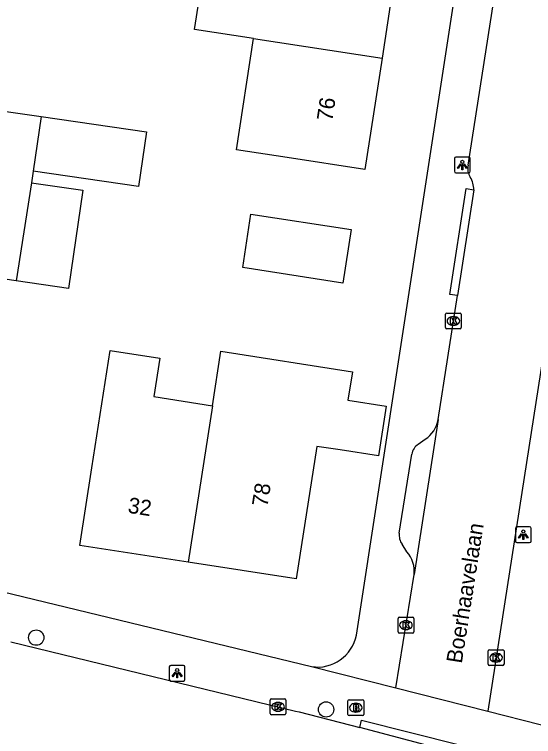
# Model space of a CAD drawing. Extents: x 161486 to 162249, y 379484 to 380829.
# Drawn here: x 161961.17 to 161994.19, y 380395.25 to 380441.2 of the extents above; entities that cross this region are included whole.
import ezdxf

# ---------------------------------------------------------------- set-up
doc = ezdxf.new("R2010")
doc.units = 0
for name, color, linetype in [('IMGEO_Boom', 7, 'Continuous'), ('IMGEO_Brandkraan', 7, 'Continuous'), ('IMGEO_Kolk', 7, 'Continuous'), ('IMGEO_Lichtpunt', 7, 'Continuous'), ('IMGEO_Openbare_ruimte_label', 7, 'Continuous'), ('IMGEO_Pand', 7, 'Continuous'), ('IMGEO_Pand_nummerreeks', 7, 'Continuous'), ('IMGEO_Rijbaan_lokaal_open', 7, 'Continuous'), ('IMGEO_Voetpad_open', 7, 'Continuous')]:
    doc.layers.add(name, color=color, linetype=linetype)

msp = doc.modelspace()

# ---------------------------------------------------------------- linework, layer by layer
at = {"layer": 'IMGEO_Boom'}
for centre in [(161962.552, 380401.541), (161980.989, 380396.97)]:
    msp.add_circle(centre, 0.489, dxfattribs=at)
at = {"layer": 'IMGEO_Brandkraan'}
for p, q in [((161982.38, 380396.657), (161982.38, 380397.509)), ((161982.455, 380397.583), (161983.307, 380397.583)), ((161982.868, 380397.363), (161982.893, 380397.363)), ((161983.381, 380397.509), (161983.381, 380396.657)), ((161983.307, 380396.583), (161982.455, 380396.583)), ((161982.891, 380396.803), (161982.866, 380396.803))]:
    msp.add_line(p, q, dxfattribs=at)
for points in [[(161982.38, 380396.657), (161982.38, 380397.509)], [(161982.455, 380397.583), (161983.307, 380397.583)], [(161982.728, 380397.283), (161982.728, 380396.883), (161982.941, 380396.883)], [(161982.959, 380397.283), (161982.728, 380397.283)], [(161983.381, 380397.509), (161983.381, 380396.657)], [(161982.907, 380397.202), (161982.853, 380397.202), (161982.853, 380397.126)], [(161982.853, 380397.126), (161982.906, 380397.126)], [(161982.915, 380397.05), (161982.853, 380397.05), (161982.853, 380396.969)], [(161982.853, 380396.969), (161982.915, 380396.969)], [(161983.307, 380396.583), (161982.455, 380396.583)]]:
    msp.add_lwpolyline(points, dxfattribs=at)
for centre, radius, start, end in [((161982.457, 380397.507), 0.0765, 91.552, 178.448), ((161982.457, 380397.507), 0.0765, 91.552, 178.448), ((161982.963, 380397.138), 0.145, 59.4692, 91.5367), ((161983.305, 380397.507), 0.0765, 1.552, 88.448), ((161983.305, 380397.507), 0.0765, 1.552, 88.448), ((161982.908, 380397.164), 0.0379, 267.8285, 90.9355), ((161982.916, 380397.009), 0.0404, 269.8759, 90.5077), ((161982.947, 380397.134), 0.251, 268.6676, 293.5347), ((161982.988, 380397.185), 0.0922, 285.5137, 58.1501), ((161982.993, 380396.993), 0.105, 301.3115, 78.989), ((161982.457, 380396.659), 0.0765, 181.552, 268.448), ((161982.457, 380396.659), 0.0765, 181.552, 268.448), ((161983.305, 380396.659), 0.0765, 271.552, 358.448), ((161983.305, 380396.659), 0.0765, 271.552, 358.448)]:
    msp.add_arc(centre, radius, start, end, dxfattribs=at)
for centre, major_axis, ratio, start_param, end_param in [((161982.867, 380397.083), (-0.387, 0.002), 0.722429, 4.712389, 7.853982), ((161982.892, 380397.083), (-0.39, 0.002), 0.717154, 1.570796, 4.712389)]:
    msp.add_ellipse(centre, major_axis=major_axis, ratio=ratio, start_param=start_param, end_param=end_param, dxfattribs=at)
at = {"layer": 'IMGEO_Kolk'}
for p, q in [((161988.587, 380421.269), (161988.587, 380422.121)), ((161988.662, 380422.195), (161989.514, 380422.195)), ((161989.588, 380422.121), (161989.588, 380421.269)), ((161989.075, 380421.975), (161989.1, 380421.975)), ((161989.514, 380421.195), (161988.662, 380421.195)), ((161989.098, 380421.415), (161989.073, 380421.415)), ((161985.642, 380402.835), (161986.494, 380402.835)), ((161985.567, 380401.909), (161985.567, 380402.761)), ((161986.055, 380402.615), (161986.08, 380402.615)), ((161986.568, 380402.761), (161986.568, 380401.909)), ((161986.078, 380402.055), (161986.053, 380402.055)), ((161986.494, 380401.835), (161985.642, 380401.835)), ((161991.305, 380399.846), (161991.305, 380400.698)), ((161991.38, 380400.772), (161992.232, 380400.772)), ((161991.793, 380400.552), (161991.818, 380400.552)), ((161992.306, 380400.698), (161992.306, 380399.846)), ((161992.232, 380399.772), (161991.38, 380399.772)), ((161991.816, 380399.992), (161991.791, 380399.992)), ((161977.434, 380396.712), (161977.434, 380397.564)), ((161977.509, 380397.638), (161978.361, 380397.638)), ((161977.922, 380397.418), (161977.947, 380397.418)), ((161978.435, 380397.564), (161978.435, 380396.712)), ((161977.945, 380396.858), (161977.92, 380396.858)), ((161978.361, 380396.638), (161977.509, 380396.638))]:
    msp.add_line(p, q, dxfattribs=at)
for points in [[(161988.587, 380421.269), (161988.587, 380422.121)], [(161988.662, 380422.195), (161989.514, 380422.195)], [(161989.588, 380422.121), (161989.588, 380421.269)], [(161988.908, 380421.895), (161989.031, 380421.895), (161989.031, 380421.744), (161989.161, 380421.895), (161989.325, 380421.895), (161989.179, 380421.744), (161989.332, 380421.495), (161989.18, 380421.495), (161989.095, 380421.659), (161989.031, 380421.592), (161989.031, 380421.495), (161988.908, 380421.495), (161988.908, 380421.895)], [(161989.514, 380421.195), (161988.662, 380421.195)], [(161985.642, 380402.835), (161986.494, 380402.835)], [(161985.567, 380401.909), (161985.567, 380402.761)], [(161985.888, 380402.535), (161986.011, 380402.535), (161986.011, 380402.384), (161986.141, 380402.535), (161986.305, 380402.535), (161986.159, 380402.384), (161986.312, 380402.135), (161986.16, 380402.135), (161986.075, 380402.299), (161986.011, 380402.232), (161986.011, 380402.135), (161985.888, 380402.135), (161985.888, 380402.535)], [(161986.568, 380402.761), (161986.568, 380401.909)], [(161986.494, 380401.835), (161985.642, 380401.835)], [(161991.305, 380399.846), (161991.305, 380400.698)], [(161991.38, 380400.772), (161992.232, 380400.772)], [(161992.306, 380400.698), (161992.306, 380399.846)], [(161991.626, 380400.472), (161991.749, 380400.472), (161991.749, 380400.321), (161991.879, 380400.472), (161992.043, 380400.472), (161991.897, 380400.321), (161992.05, 380400.072), (161991.898, 380400.072), (161991.813, 380400.236), (161991.749, 380400.169), (161991.749, 380400.072), (161991.626, 380400.072), (161991.626, 380400.472)], [(161992.232, 380399.772), (161991.38, 380399.772)], [(161977.434, 380396.712), (161977.434, 380397.564)], [(161977.509, 380397.638), (161978.361, 380397.638)], [(161977.755, 380397.338), (161977.878, 380397.338), (161977.878, 380397.187), (161978.008, 380397.338), (161978.172, 380397.338), (161978.026, 380397.187), (161978.179, 380396.938), (161978.027, 380396.938), (161977.942, 380397.102), (161977.878, 380397.035), (161977.878, 380396.938), (161977.755, 380396.938), (161977.755, 380397.338)], [(161978.435, 380397.564), (161978.435, 380396.712)], [(161978.361, 380396.638), (161977.509, 380396.638)]]:
    msp.add_lwpolyline(points, dxfattribs=at)
for centre, start, end in [((161988.664, 380422.119), 91.552, 178.448), ((161988.664, 380422.119), 91.552, 178.448), ((161989.512, 380422.119), 1.552, 88.448), ((161989.512, 380422.119), 1.552, 88.448), ((161988.664, 380421.271), 181.552, 268.448), ((161988.664, 380421.271), 181.552, 268.448), ((161989.512, 380421.271), 271.552, 358.448), ((161989.512, 380421.271), 271.552, 358.448), ((161985.644, 380402.759), 91.552, 178.448), ((161985.644, 380402.759), 91.552, 178.448), ((161986.492, 380402.759), 1.552, 88.448), ((161986.492, 380402.759), 1.552, 88.448), ((161985.644, 380401.911), 181.552, 268.448), ((161985.644, 380401.911), 181.552, 268.448), ((161986.492, 380401.911), 271.552, 358.448), ((161986.492, 380401.911), 271.552, 358.448), ((161991.382, 380400.696), 91.552, 178.448), ((161991.382, 380400.696), 91.552, 178.448), ((161992.23, 380400.696), 1.552, 88.448), ((161992.23, 380400.696), 1.552, 88.448), ((161991.382, 380399.848), 181.552, 268.448), ((161991.382, 380399.848), 181.552, 268.448), ((161992.23, 380399.848), 271.552, 358.448), ((161992.23, 380399.848), 271.552, 358.448), ((161977.511, 380397.562), 91.552, 178.448), ((161977.511, 380397.562), 91.552, 178.448), ((161978.359, 380397.562), 1.552, 88.448), ((161978.359, 380397.562), 1.552, 88.448), ((161977.511, 380396.714), 181.552, 268.448), ((161977.511, 380396.714), 181.552, 268.448), ((161978.359, 380396.714), 271.552, 358.448), ((161978.359, 380396.714), 271.552, 358.448)]:
    msp.add_arc(centre, 0.0765, start, end, dxfattribs=at)
for centre, major_axis, ratio, start_param, end_param in [((161989.074, 380421.695), (-0.387, 0.002), 0.722429, 4.712389, 7.853982), ((161989.099, 380421.695), (-0.39, 0.002), 0.717154, 1.570796, 4.712389), ((161986.054, 380402.335), (-0.387, 0.002), 0.722429, 4.712389, 7.853982), ((161986.079, 380402.335), (-0.39, 0.002), 0.717154, 1.570796, 4.712389), ((161991.792, 380400.272), (-0.387, 0.002), 0.722429, 4.712389, 7.853982), ((161991.817, 380400.272), (-0.39, 0.002), 0.717154, 1.570796, 4.712389), ((161977.921, 380397.138), (-0.387, 0.002), 0.722429, 4.712389, 7.853982), ((161977.946, 380397.138), (-0.39, 0.002), 0.717154, 1.570796, 4.712389)]:
    msp.add_ellipse(centre, major_axis=major_axis, ratio=ratio, start_param=start_param, end_param=end_param, dxfattribs=at)
at = {"layer": 'IMGEO_Lichtpunt'}
for p, q in [((161989.157, 380432.025), (161989.157, 380431.218)), ((161989.157, 380432.025), (161989.157, 380431.218)), ((161990.059, 380432.12), (161989.251, 380432.12)), ((161990.059, 380432.12), (161989.251, 380432.12)), ((161990.153, 380431.218), (161990.153, 380432.025)), ((161990.153, 380431.218), (161990.153, 380432.025)), ((161989.251, 380431.124), (161990.059, 380431.124)), ((161989.251, 380431.124), (161990.059, 380431.124)), ((161993.036, 380408.495), (161993.036, 380407.688)), ((161993.036, 380408.495), (161993.036, 380407.688)), ((161993.938, 380408.59), (161993.13, 380408.59)), ((161993.938, 380408.59), (161993.13, 380408.59)), ((161994.032, 380407.688), (161994.032, 380408.495)), ((161994.032, 380407.688), (161994.032, 380408.495)), ((161993.13, 380407.594), (161993.938, 380407.594)), ((161993.13, 380407.594), (161993.938, 380407.594)), ((161971.017, 380399.681), (161971.017, 380398.874)), ((161971.017, 380399.681), (161971.017, 380398.874)), ((161971.919, 380399.776), (161971.111, 380399.776)), ((161971.919, 380399.776), (161971.111, 380399.776)), ((161972.013, 380398.874), (161972.013, 380399.681)), ((161972.013, 380398.874), (161972.013, 380399.681)), ((161971.111, 380398.78), (161971.919, 380398.78)), ((161971.111, 380398.78), (161971.919, 380398.78))]:
    msp.add_line(p, q, dxfattribs=at)
for points in [[(161989.531, 380431.689), (161989.57, 380431.661), (161989.382, 380431.399), (161989.344, 380431.426), (161989.531, 380431.689)], [(161989.633, 380431.641), (161989.68, 380431.641), (161989.68, 380431.319), (161989.633, 380431.319), (161989.633, 380431.641)], [(161989.743, 380431.661), (161989.781, 380431.688), (161989.968, 380431.426), (161989.929, 380431.398), (161989.743, 380431.661)], [(161993.41, 380408.159), (161993.449, 380408.131), (161993.261, 380407.869), (161993.223, 380407.896), (161993.41, 380408.159)], [(161993.512, 380408.111), (161993.559, 380408.111), (161993.559, 380407.789), (161993.512, 380407.789), (161993.512, 380408.111)], [(161993.622, 380408.131), (161993.66, 380408.158), (161993.847, 380407.896), (161993.808, 380407.868), (161993.622, 380408.131)], [(161971.391, 380399.345), (161971.43, 380399.317), (161971.242, 380399.055), (161971.204, 380399.082), (161971.391, 380399.345)], [(161971.493, 380399.297), (161971.54, 380399.297), (161971.54, 380398.975), (161971.493, 380398.975), (161971.493, 380399.297)], [(161971.603, 380399.317), (161971.641, 380399.344), (161971.828, 380399.082), (161971.789, 380399.054), (161971.603, 380399.317)]]:
    msp.add_lwpolyline(points, dxfattribs=at)
for centre in [(161989.656, 380431.823), (161993.535, 380408.293), (161971.516, 380399.479)]:
    msp.add_circle(centre, 0.0994, dxfattribs=at)
for centre, start, end in [((161989.251, 380432.025), 90, 180), ((161989.251, 380432.025), 90, 180), ((161990.059, 380432.025), 0, 90), ((161990.059, 380432.025), 0, 90), ((161989.251, 380431.218), 180, 270), ((161989.251, 380431.218), 180, 270), ((161990.059, 380431.218), 270, 0), ((161990.059, 380431.218), 270, 360), ((161993.13, 380408.495), 90, 180), ((161993.13, 380408.495), 90, 180), ((161993.938, 380408.495), 0, 90), ((161993.938, 380408.495), 0, 90), ((161993.13, 380407.688), 180, 270), ((161993.13, 380407.688), 180, 270), ((161993.938, 380407.688), 270, 0), ((161993.938, 380407.688), 270, 360), ((161971.111, 380399.681), 90, 180), ((161971.111, 380399.681), 90, 180), ((161971.919, 380399.681), 0, 90), ((161971.919, 380399.681), 0, 90), ((161971.111, 380398.874), 180, 270), ((161971.111, 380398.874), 180, 270), ((161971.919, 380398.874), 270, 0), ((161971.919, 380398.874), 270, 360)]:
    msp.add_arc(centre, 0.0946, start, end, dxfattribs=at)
at = {"layer": 'IMGEO_Pand'}
for points in [[(161976.382, 380439.675), (161972.627, 380440.25), (161973.145, 380443.63), (161970.08, 380444.1), (161970.598, 380447.48), (161972.74, 380447.152)], [(161985.583, 380445.183), (161984.547, 380438.423)], [(161984.547, 380438.423), (161983.461, 380431.341), (161978.519, 380432.098), (161975.296, 380432.592), (161976.382, 380439.675)], [(161976.382, 380439.675), (161984.547, 380438.423)], [(161961.278, 380424.245), (161957.926, 380424.729), (161959.439, 380435.198), (161962.868, 380434.7)], [(161962.868, 380434.7), (161969.56, 380433.729), (161969.055, 380430.246), (161962.361, 380431.217)], [(161962.868, 380434.7), (161962.361, 380431.217)], [(161962.361, 380431.217), (161962.256, 380430.49)], [(161962.256, 380430.49), (161965.515, 380430.019), (161964.611, 380423.763), (161961.278, 380424.245)], [(161962.256, 380430.49), (161961.278, 380424.245)], [(161982.582, 380427.507), (161982.061, 380424.107), (161975.686, 380425.085), (161976.208, 380428.484), (161982.582, 380427.507)], [(161972.21, 380406.342), (161965.323, 380407.412), (161966.09, 380412.353), (161967.248, 380419.805), (161970.406, 380419.315), (161970.028, 380416.881), (161973.754, 380416.302)], [(161973.754, 380416.302), (161974.29, 380419.761), (161982.661, 380418.463), (161982.379, 380416.643), (161984.801, 380416.269), (161984.313, 380413.109), (161981.889, 380413.483), (161980.406, 380413.712), (161979.096, 380405.273), (161972.21, 380406.342)], [(161973.754, 380416.302), (161972.21, 380406.342)]]:
    msp.add_lwpolyline(points, dxfattribs=at)
at = {"layer": 'IMGEO_Rijbaan_lokaal_open'}
for points in [[(161990.029, 380431.608), (161999.112, 380490.027), (161999.389, 380490.794), (161999.789, 380491.531), (162000, 380492.002), (162000.066, 380492.294)], [(161990.385, 380430.04), (161989.341, 380423.309)], [(161988.116, 380415.417), (161989.341, 380423.309)], [(161995.266, 380422.504), (161991.274, 380396.858)], [(161988.116, 380415.417), (161986.591, 380405.549)], [(161985.423, 380398.353), (161986.591, 380405.549)], [(161960.942, 380401.274), (161968.34, 380399.467), (161979.053, 380396.866), (161979.272, 380396.825), (161983.129, 380395.815)], [(161985.423, 380398.353), (161991.274, 380396.858)], [(161992.46, 380393.44), (161987.286, 380394.727), (161983.129, 380395.815)]]:
    msp.add_lwpolyline(points, dxfattribs=at)
for centre, radius, start, end in [((161990.973, 380431.379), 0.972, 166.3549, 213.3957), ((161988.728, 380430.013), 1.657, 0.9218, 30.0823)]:
    msp.add_arc(centre, radius, start, end, dxfattribs=at)
at = {"layer": 'IMGEO_Voetpad_open'}
for points in [[(161982.918, 380401.702), (161997.393, 380495.855)], [(161989.341, 380423.309), (161988.857, 380423.382), (161989.891, 380430.115), (161990.385, 380430.04)], [(161917.857, 380414.284), (161947.471, 380407.585), (161980.058, 380399.699)], [(161986.853, 380413.854), (161987.295, 380414.163)], [(161985.644, 380408.19), (161986.44, 380413.214)], [(161986.117, 380406.997), (161985.827, 380407.488)], [(161980.058, 380399.699), (161985.423, 380398.353)], [(161991.274, 380396.858), (161994.606, 380396.016), (161997.399, 380395.311)], [(161983.129, 380395.815), (161983.252, 380396.299), (161992.583, 380393.924), (161992.46, 380393.44)]]:
    msp.add_lwpolyline(points, dxfattribs=at)
for centre, radius, start, end in [((161986.268, 380415.731), 1.875, 303.2273, 350.3468), ((161987.418, 380413.036), 0.994, 124.6427, 169.688), ((161986.6, 380408.064), 0.964, 172.5142, 216.7076), ((161984.752, 380405.748), 1.85, 353.8095, 42.442), ((161980.445, 380402.189), 2.52, 261.1627, 348.8482)]:
    msp.add_arc(centre, radius, start, end, dxfattribs=at)

# ---------------------------------------------------------------- texts
at = {"layer": 'IMGEO_Openbare_ruimte_label'}
msp.add_text('Boerhaavelaan', height=1, rotation=81.0274, dxfattribs=at).set_placement((161989.618, 380399.861))
at = {"layer": 'IMGEO_Pand_nummerreeks'}
for s, rotation, p in [('76', 81.2848, (161981.376, 380434.367)), ('78', 81.1767, (161977.253, 380409.827)), ('32', 351.1688, (161968.334, 380409.495))]:
    msp.add_text(s, height=1, rotation=rotation, dxfattribs=at).set_placement(p)

doc.saveas('drawing.dxf')
